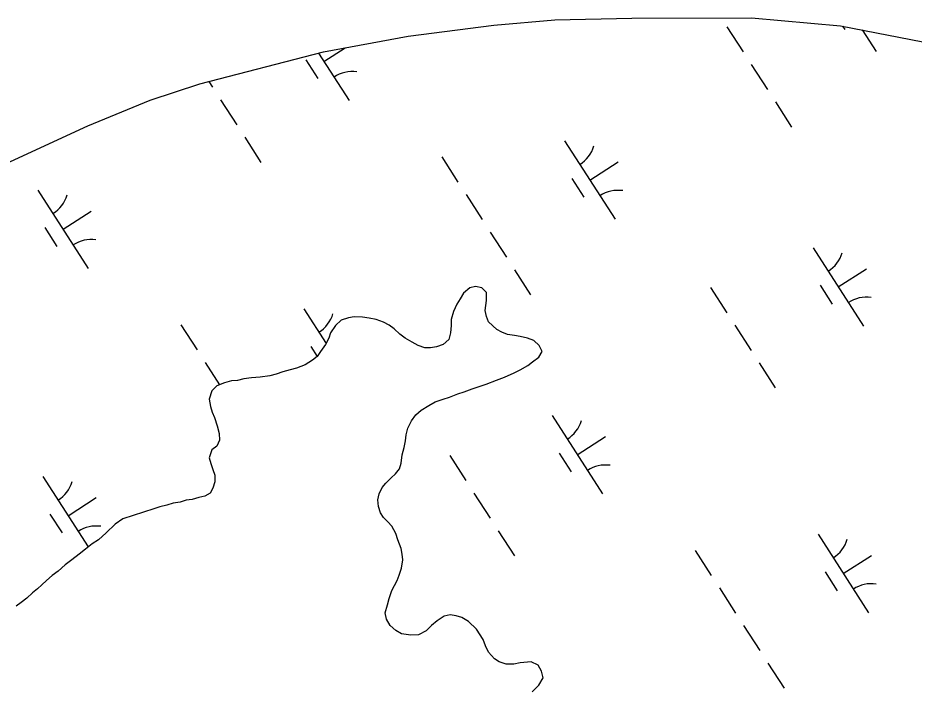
# Model space of a CAD drawing. Extents: x 3937982 to 3958556, y 219448 to 241894.
# Drawn here: x 3946698.6 to 3947179, y 230421.6 to 230782.2 of the extents above; entities that cross this region are included whole.
import ezdxf

# ---------------------------------------------------------------- set-up
doc = ezdxf.new("R2010")
doc.units = 0
for name, color, linetype in [('V-GRID-MAJR', 7, 'Continuous'), ('V-TOPO-SHOR', 7, 'Continuous'), ('V-WETL-SWMP', 7, 'Continuous')]:
    doc.layers.add(name, color=color, linetype=linetype)

msp = doc.modelspace()

# ---------------------------------------------------------------- linework, layer by layer
at = {"layer": 'V-GRID-MAJR'}
msp.add_spline([(3944087.88, 230278.368), (3946078.329, 230314.506), (3951399.696, 230411.652), (3955204.154, 230481.575)], degree=3, dxfattribs=at)
at = {"layer": 'V-TOPO-SHOR'}
for p, q in [((3946986.447, 230781.152), (3947027.69, 230782.036)), ((3947027.69, 230782.036), (3947091.78, 230782.218)), ((3947091.78, 230782.218), (3947139.6, 230778.041)), ((3946907.76, 230772.431), (3946953.614, 230778.256)), ((3946953.614, 230778.256), (3946986.447, 230781.152)), ((3947139.6, 230778.041), (3947201.951, 230765.854)), ((3946862.398, 230764.048), (3946907.76, 230772.431)), ((3946796.15, 230746.83), (3946862.398, 230764.048)), ((3946769.435, 230738.169), (3946796.15, 230746.83)), ((3946736.015, 230724.313), (3946769.435, 230738.169)), ((3946681.268, 230699.055), (3946736.015, 230724.313))]:
    msp.add_line(p, q, dxfattribs=at)
for points in [[(3946906.294, 230555.397), (3946906.781, 230558.52), (3946907.525, 230562.168), (3946909.565, 230566.087), (3946911.873, 230569.231), (3946914.705, 230571.859), (3946918.842, 230574.24), (3946922.199, 230576.354), (3946926.604, 230577.7), (3946929.973, 230578.773), (3946934.372, 230580.636), (3946937.743, 230581.712), (3946942.144, 230583.315), (3946946.289, 230584.657), (3946949.658, 230585.732), (3946955.096, 230587.866), (3946959.499, 230589.469), (3946964.674, 230591.861), (3946967.779, 230593.453), (3946971.914, 230595.835), (3946974.494, 230597.68), (3946977.847, 230600.314), (3946979.637, 230603.191), (3946978.044, 230606.556), (3946975.158, 230609.124), (3946971.766, 230610.39), (3946967.857, 230611.391), (3946964.732, 230611.879), (3946961.086, 230612.362), (3946957.955, 230613.63), (3946955.339, 230615.164), (3946950.879, 230619.276), (3946949.81, 230622.127), (3946948.999, 230625.238), (3946949.724, 230630.704), (3946949.683, 230634.863), (3946947.315, 230637.438), (3946943.93, 230638.183), (3946940.817, 230637.372), (3946937.469, 230634.478), (3946935.677, 230631.601), (3946933.887, 230628.723), (3946932.107, 230624.806), (3946930.851, 230620.374), (3946930.882, 230617.255), (3946930.403, 230613.351), (3946929.66, 230609.704), (3946926.567, 230607.074), (3946922.94, 230605.737), (3946919.827, 230605.186), (3946916.708, 230605.153), (3946913.056, 230606.417), (3946909.919, 230608.204), (3946906.255, 230610.506), (3946903.376, 230612.559), (3946900.228, 230615.385), (3946897.606, 230617.439), (3946894.473, 230618.967), (3946890.557, 230620.486), (3946886.91, 230621.23), (3946883.266, 230621.711), (3946878.845, 230621.928), (3946875.732, 230621.375), (3946871.844, 230620.038), (3946868.754, 230617.146), (3946866.194, 230613.22), (3946865.184, 230610.351), (3946863.399, 230606.953), (3946860.836, 230603.287), (3946859.042, 230600.672), (3946856.464, 230598.565), (3946852.589, 230596.187), (3946847.93, 230594.319), (3946844.559, 230593.506), (3946840.67, 230592.427), (3946837.045, 230591.089), (3946833.674, 230590.276), (3946828.482, 230589.443), (3946823.807, 230589.136), (3946819.651, 230588.574), (3946816.28, 230587.759), (3946813.165, 230587.468), (3946809.276, 230586.389), (3946805.133, 230584.788), (3946802.561, 230582.162), (3946801.045, 230577.726), (3946801.864, 230573.837), (3946802.675, 230570.724), (3946804.004, 230567.879), (3946805.348, 230563.472), (3946806.431, 230559.325), (3946806.728, 230555.69), (3946805.201, 230552.554), (3946802.62, 230550.449), (3946801.105, 230546.273), (3946801.916, 230543.162), (3946802.987, 230540.053), (3946804.058, 230536.944), (3946804.095, 230533.305), (3946803.089, 230529.916), (3946801.555, 230527.3)], [(3946974.206, 230420.647), (3946977.808, 230424.323), (3946980.108, 230428.247), (3946979.293, 230431.878), (3946977.441, 230434.979), (3946973.784, 230436.76), (3946967.81, 230436.181), (3946964.437, 230435.626), (3946960.277, 230435.585), (3946956.626, 230436.846), (3946954.01, 230438.38), (3946950.854, 230441.987), (3946949.261, 230445.352), (3946947.926, 230448.716), (3946944.489, 230454.402), (3946940.029, 230458.514), (3946936.629, 230460.56), (3946933.5, 230461.568), (3946930.374, 230462.057), (3946927.003, 230461.242), (3946923.389, 230458.866), (3946920.294, 230456.237), (3946917.466, 230453.347), (3946913.327, 230451.225), (3946909.167, 230451.184), (3946904.221, 230451.913), (3946901.084, 230453.701), (3946898.198, 230456.272), (3946896.085, 230459.63), (3946895.532, 230463.003), (3946896.785, 230467.435), (3946897.531, 230470.823), (3946899.048, 230474.996), (3946901.854, 230480.485), (3946902.864, 230483.354), (3946904.125, 230487.008), (3946904.86, 230491.434), (3946904.569, 230494.551), (3946904.019, 230497.664), (3946902.153, 230502.325), (3946901.078, 230505.694), (3946898.96, 230509.571), (3946896.857, 230511.889), (3946894.493, 230514.203), (3946892.906, 230516.788), (3946891.833, 230520.157), (3946891.536, 230523.792), (3946892.284, 230526.919), (3946893.809, 230530.315), (3946895.865, 230532.674), (3946898.696, 230535.564), (3946901.014, 230537.665), (3946903.066, 230540.287), (3946904.076, 230543.416), (3946904.549, 230547.84), (3946905.55, 230551.749), (3946906.294, 230555.397)], [(3946801.555, 230527.3), (3946798.712, 230525.713), (3946795.602, 230524.9), (3946791.972, 230523.825), (3946788.855, 230523.532), (3946785.489, 230522.459), (3946781.853, 230521.904), (3946778.484, 230520.829), (3946774.593, 230520.009), (3946771.486, 230518.938), (3946754.904, 230513.571)], [(3946754.904, 230513.571), (3946750.773, 230510.671), (3946745.882, 230505.942), (3946741.76, 230502.259), (3946738.403, 230500.146), (3946734.79, 230497.25), (3946731.44, 230494.616), (3946727.571, 230491.458), (3946723.958, 230488.822), (3946720.094, 230485.404), (3946716.997, 230483.033), (3946713.907, 230480.401), (3946711.33, 230478.036), (3946709.012, 230475.932), (3946706.434, 230473.827), (3946703.343, 230470.935), (3946700.249, 230468.566), (3946697.666, 230466.72)]]:
    msp.add_lwpolyline(points, dxfattribs=at)
at = {"layer": 'V-WETL-SWMP'}
for p, q in [((3946986.447, 230781.151), (3947027.69, 230782.035)), ((3947027.69, 230782.035), (3947091.78, 230782.217)), ((3947091.78, 230782.217), (3947139.6, 230778.04)), ((3946907.76, 230772.43), (3946953.614, 230778.255)), ((3946953.614, 230778.255), (3946986.447, 230781.151)), ((3947078.655, 230777.48), (3947087.315, 230764.026)), ((3947139.6, 230778.04), (3947201.951, 230765.853)), ((3947140.648, 230777.835), (3947141.821, 230776.013)), ((3946862.398, 230764.047), (3946907.76, 230772.43)), ((3947151.144, 230775.784), (3947158.592, 230764.212)), ((3946796.15, 230746.829), (3946862.398, 230764.047)), ((3946859.754, 230763.36), (3946876.159, 230737.873)), ((3946862.628, 230758.895), (3946873.949, 230766.182)), ((3946852.893, 230759.764), (3946859.388, 230749.673)), ((3947091.645, 230757.299), (3947100.305, 230743.845)), ((3946769.435, 230738.168), (3946796.15, 230746.829)), ((3946800.952, 230748.077), (3946802.891, 230745.065)), ((3946736.015, 230724.312), (3946769.435, 230738.168)), ((3946807.221, 230738.338), (3946815.881, 230724.885)), ((3947104.635, 230737.118), (3947113.295, 230723.665)), ((3946681.268, 230699.054), (3946736.015, 230724.312)), ((3946820.211, 230718.158), (3946828.87, 230704.704)), ((3946991.663, 230716.226), (3947018.725, 230674.183)), ((3946925.798, 230707.631), (3946934.458, 230694.177)), ((3947005.194, 230695.204), (3947020.329, 230704.947)), ((3946995.459, 230696.074), (3947001.954, 230685.983)), ((3946709.23, 230689.887), (3946736.292, 230647.843)), ((3946938.788, 230687.45), (3946947.448, 230673.996)), ((3946722.761, 230668.865), (3946737.896, 230678.607)), ((3946713.026, 230669.734), (3946719.52, 230659.644)), ((3946951.777, 230667.27), (3946960.437, 230653.816)), ((3947124.792, 230658.927), (3947151.854, 230616.884)), ((3947138.323, 230637.906), (3947153.459, 230647.648)), ((3946964.767, 230647.089), (3946973.427, 230633.635)), ((3946943.929, 230638.184), (3946940.818, 230637.372)), ((3946947.316, 230637.438), (3946943.929, 230638.184)), ((3947128.588, 230638.775), (3947135.083, 230628.685)), ((3946937.468, 230634.479), (3946935.677, 230631.601)), ((3946940.818, 230637.372), (3946937.468, 230634.479)), ((3946949.682, 230634.863), (3946947.316, 230637.438)), ((3946949.724, 230630.704), (3946949.682, 230634.863)), ((3947069.926, 230637.53), (3947078.586, 230624.077)), ((3946933.886, 230628.724), (3946932.106, 230624.806)), ((3946935.677, 230631.601), (3946933.886, 230628.724)), ((3946948.999, 230625.237), (3946949.724, 230630.704)), ((3946851.795, 230626.196), (3946863.751, 230607.623)), ((3946932.106, 230624.806), (3946930.851, 230620.374)), ((3946949.81, 230622.126), (3946948.999, 230625.237)), ((3946871.845, 230620.037), (3946868.755, 230617.146)), ((3946875.731, 230621.376), (3946871.845, 230620.037)), ((3946878.845, 230621.928), (3946875.731, 230621.376)), ((3946883.266, 230621.712), (3946878.845, 230621.928)), ((3946886.91, 230621.229), (3946883.266, 230621.712)), ((3946890.557, 230620.486), (3946886.91, 230621.229)), ((3946894.472, 230618.966), (3946890.557, 230620.486)), ((3946897.607, 230617.438), (3946894.472, 230618.966)), ((3946930.851, 230620.374), (3946930.883, 230617.255)), ((3946950.879, 230619.277), (3946949.81, 230622.126)), ((3946955.34, 230615.163), (3946950.879, 230619.277)), ((3946785.93, 230617.602), (3946794.59, 230604.148)), ((3946868.755, 230617.146), (3946866.195, 230613.221)), ((3946900.227, 230615.385), (3946897.607, 230617.438)), ((3946903.375, 230612.558), (3946900.227, 230615.385)), ((3946930.883, 230617.255), (3946930.403, 230613.351)), ((3946957.955, 230613.63), (3946955.34, 230615.163)), ((3947082.916, 230617.35), (3947091.576, 230603.896)), ((3946865.184, 230610.351), (3946863.399, 230606.954)), ((3946866.195, 230613.221), (3946865.184, 230610.351)), ((3946906.256, 230610.507), (3946903.375, 230612.558)), ((3946909.918, 230608.205), (3946906.256, 230610.507)), ((3946929.66, 230609.704), (3946926.567, 230607.073)), ((3946930.403, 230613.351), (3946929.66, 230609.704)), ((3946961.087, 230612.362), (3946957.955, 230613.63)), ((3946964.732, 230611.879), (3946961.087, 230612.362)), ((3946967.856, 230611.391), (3946964.732, 230611.879)), ((3946971.766, 230610.39), (3946967.856, 230611.391)), ((3946975.158, 230609.125), (3946971.766, 230610.39)), ((3946978.043, 230606.555), (3946975.158, 230609.125)), ((3946855.591, 230606.044), (3946859.047, 230600.676)), ((3946863.399, 230606.954), (3946860.836, 230603.288)), ((3946913.056, 230606.417), (3946909.918, 230608.205)), ((3946916.708, 230605.154), (3946913.056, 230606.417)), ((3946919.827, 230605.185), (3946916.708, 230605.154)), ((3946922.941, 230605.737), (3946919.827, 230605.185)), ((3946926.567, 230607.073), (3946922.941, 230605.737)), ((3946979.637, 230603.191), (3946978.043, 230606.555)), ((3946859.043, 230600.671), (3946856.465, 230598.565)), ((3946860.836, 230603.288), (3946859.043, 230600.671)), ((3946974.494, 230597.68), (3946977.847, 230600.314)), ((3946977.847, 230600.314), (3946979.637, 230603.191)), ((3946798.92, 230597.421), (3946806.67, 230585.382)), ((3946852.59, 230596.186), (3946847.929, 230594.319)), ((3946856.465, 230598.565), (3946852.59, 230596.186)), ((3946967.778, 230593.453), (3946971.913, 230595.834)), ((3946971.913, 230595.834), (3946974.494, 230597.68)), ((3947095.906, 230597.169), (3947104.566, 230583.715)), ((3946833.673, 230590.276), (3946828.482, 230589.443)), ((3946837.044, 230591.09), (3946833.673, 230590.276)), ((3946840.67, 230592.426), (3946837.044, 230591.09)), ((3946844.558, 230593.505), (3946840.67, 230592.426)), ((3946847.929, 230594.319), (3946844.558, 230593.505)), ((3946959.499, 230589.47), (3946964.674, 230591.862)), ((3946964.674, 230591.862), (3946967.778, 230593.453)), ((3946809.276, 230586.389), (3946805.133, 230584.788)), ((3946813.165, 230587.468), (3946809.276, 230586.389)), ((3946816.281, 230587.76), (3946813.165, 230587.468)), ((3946819.652, 230588.574), (3946816.281, 230587.76)), ((3946823.806, 230589.136), (3946819.652, 230588.574)), ((3946828.482, 230589.443), (3946823.806, 230589.136)), ((3946946.29, 230584.657), (3946949.659, 230585.731)), ((3946949.659, 230585.731), (3946955.096, 230587.865)), ((3946955.096, 230587.865), (3946959.499, 230589.47)), ((3946802.56, 230582.162), (3946801.045, 230577.727)), ((3946805.133, 230584.788), (3946802.56, 230582.162)), ((3946929.973, 230578.773), (3946934.373, 230580.637)), ((3946934.373, 230580.637), (3946937.742, 230581.711)), ((3946937.742, 230581.711), (3946942.145, 230583.315)), ((3946942.145, 230583.315), (3946946.29, 230584.657)), ((3946801.045, 230577.727), (3946801.865, 230573.836)), ((3946918.841, 230574.241), (3946922.199, 230576.354)), ((3946922.199, 230576.354), (3946926.604, 230577.699)), ((3946926.604, 230577.699), (3946929.973, 230578.773)), ((3946801.865, 230573.836), (3946802.676, 230570.725)), ((3946802.676, 230570.725), (3946804.005, 230567.879)), ((3946911.872, 230569.231), (3946914.705, 230571.859)), ((3946914.705, 230571.859), (3946918.841, 230574.241)), ((3946804.005, 230567.879), (3946805.349, 230563.473)), ((3946907.525, 230562.168), (3946909.565, 230566.088)), ((3946909.565, 230566.088), (3946911.872, 230569.231)), ((3946984.925, 230568.898), (3947011.987, 230526.855)), ((3946805.349, 230563.473), (3946806.431, 230559.325)), ((3946906.782, 230558.521), (3946907.525, 230562.168)), ((3946806.431, 230559.325), (3946806.728, 230555.689)), ((3946906.293, 230555.397), (3946906.782, 230558.521)), ((3946998.456, 230547.876), (3947013.591, 230557.619)), ((3946805.2, 230552.554), (3946802.621, 230550.448)), ((3946806.728, 230555.689), (3946805.2, 230552.554)), ((3946904.55, 230547.84), (3946905.551, 230551.75)), ((3946905.551, 230551.75), (3946906.293, 230555.397)), ((3946802.621, 230550.448), (3946801.104, 230546.273)), ((3946904.075, 230543.416), (3946904.55, 230547.84)), ((3946930.059, 230547.501), (3946938.719, 230534.047)), ((3946988.721, 230548.746), (3946995.216, 230538.655)), ((3946801.104, 230546.273), (3946801.915, 230543.162)), ((3946801.915, 230543.162), (3946802.986, 230540.054)), ((3946903.067, 230540.287), (3946904.075, 230543.416)), ((3946802.986, 230540.054), (3946804.058, 230536.945)), ((3946804.058, 230536.945), (3946804.095, 230533.306)), ((3946898.696, 230535.563), (3946901.014, 230537.666)), ((3946901.014, 230537.666), (3946903.067, 230540.287)), ((3946711.928, 230536.167), (3946736.233, 230498.407)), ((3946804.095, 230533.306), (3946803.089, 230529.916)), ((3946893.81, 230530.315), (3946895.865, 230532.675)), ((3946895.865, 230532.675), (3946898.696, 230535.563)), ((3946801.556, 230527.301), (3946798.712, 230525.713)), ((3946803.089, 230529.916), (3946801.556, 230527.301)), ((3946892.284, 230526.92), (3946893.81, 230530.315)), ((3946943.048, 230527.32), (3946951.708, 230513.866)), ((3946725.459, 230515.145), (3946740.595, 230524.888)), ((3946785.488, 230522.459), (3946781.854, 230521.903)), ((3946788.856, 230523.533), (3946785.488, 230522.459)), ((3946791.973, 230523.825), (3946788.856, 230523.533)), ((3946795.601, 230524.901), (3946791.973, 230523.825)), ((3946798.712, 230525.713), (3946795.601, 230524.901)), ((3946891.536, 230523.793), (3946892.284, 230526.92)), ((3946891.833, 230520.156), (3946891.536, 230523.793)), ((3946771.486, 230518.938), (3946754.903, 230513.571)), ((3946774.594, 230520.009), (3946771.486, 230518.938)), ((3946778.485, 230520.829), (3946774.594, 230520.009)), ((3946781.854, 230521.903), (3946778.485, 230520.829)), ((3946892.907, 230516.788), (3946891.833, 230520.156)), ((3946715.724, 230516.015), (3946722.219, 230505.924)), ((3946754.903, 230513.571), (3946750.773, 230510.67)), ((3946894.493, 230514.204), (3946892.907, 230516.788)), ((3946896.856, 230511.889), (3946894.493, 230514.204)), ((3946750.773, 230510.67), (3946745.882, 230505.941)), ((3946898.959, 230509.57), (3946896.856, 230511.889)), ((3946901.078, 230505.693), (3946898.959, 230509.57)), ((3946745.882, 230505.941), (3946741.76, 230502.26)), ((3946902.152, 230502.324), (3946901.078, 230505.693)), ((3946956.038, 230507.139), (3946964.698, 230493.686)), ((3947127.491, 230505.208), (3947154.553, 230463.165)), ((3946738.402, 230500.146), (3946734.791, 230497.25)), ((3946741.76, 230502.26), (3946738.402, 230500.146)), ((3946904.018, 230497.664), (3946902.152, 230502.324)), ((3946731.439, 230494.617), (3946727.571, 230491.458)), ((3946734.791, 230497.25), (3946731.439, 230494.617)), ((3946904.57, 230494.55), (3946904.018, 230497.664)), ((3946904.861, 230491.433), (3946904.57, 230494.55)), ((3947061.626, 230496.613), (3947070.285, 230483.159)), ((3947141.022, 230484.186), (3947156.157, 230493.929)), ((3946723.959, 230488.822), (3946720.094, 230485.404)), ((3946727.571, 230491.458), (3946723.959, 230488.822)), ((3946904.126, 230487.007), (3946904.861, 230491.433)), ((3946720.094, 230485.404), (3946716.998, 230483.033)), ((3946902.863, 230483.354), (3946904.126, 230487.007)), ((3947131.287, 230485.055), (3947137.781, 230474.965)), ((3946713.906, 230480.402), (3946711.33, 230478.036)), ((3946716.998, 230483.033), (3946713.906, 230480.402)), ((3946899.049, 230474.997), (3946901.853, 230480.485)), ((3946901.853, 230480.485), (3946902.863, 230483.354)), ((3946709.012, 230475.933), (3946706.433, 230473.827)), ((3946711.33, 230478.036), (3946709.012, 230475.933)), ((3946897.531, 230470.823), (3946899.049, 230474.997)), ((3947074.615, 230476.432), (3947083.275, 230462.978)), ((3946703.343, 230470.936), (3946700.248, 230468.566)), ((3946706.433, 230473.827), (3946703.343, 230470.936)), ((3946896.786, 230467.436), (3946897.531, 230470.823)), ((3946700.248, 230468.566), (3946697.667, 230466.72)), ((3946895.531, 230463.004), (3946896.786, 230467.436)), ((3946896.085, 230459.63), (3946895.531, 230463.004)), ((3946927.003, 230461.243), (3946923.388, 230458.866)), ((3946930.374, 230462.057), (3946927.003, 230461.243)), ((3946933.499, 230461.568), (3946930.374, 230462.057)), ((3946936.628, 230460.56), (3946933.499, 230461.568)), ((3946940.029, 230458.515), (3946936.628, 230460.56)), ((3946898.198, 230456.272), (3946896.085, 230459.63)), ((3946901.084, 230453.701), (3946898.198, 230456.272)), ((3946920.295, 230456.236), (3946917.465, 230453.347)), ((3946923.388, 230458.866), (3946920.295, 230456.236)), ((3946944.489, 230454.401), (3946940.029, 230458.515)), ((3947087.605, 230456.251), (3947096.265, 230442.797)), ((3946904.222, 230451.914), (3946901.084, 230453.701)), ((3946909.168, 230451.184), (3946904.222, 230451.914)), ((3946913.327, 230451.226), (3946909.168, 230451.184)), ((3946917.465, 230453.347), (3946913.327, 230451.226)), ((3946947.926, 230448.717), (3946944.489, 230454.401)), ((3946949.26, 230445.351), (3946947.926, 230448.717)), ((3946950.854, 230441.987), (3946949.26, 230445.351)), ((3946954.01, 230438.38), (3946950.854, 230441.987)), ((3946956.625, 230436.847), (3946954.01, 230438.38)), ((3946960.277, 230435.584), (3946956.625, 230436.847)), ((3946967.81, 230436.18), (3946964.436, 230435.626)), ((3946973.783, 230436.76), (3946967.81, 230436.18)), ((3946977.441, 230434.978), (3946973.783, 230436.76)), ((3947100.595, 230436.071), (3947109.255, 230422.617)), ((3946964.436, 230435.626), (3946960.277, 230435.584)), ((3946979.292, 230431.877), (3946977.441, 230434.978)), ((3946980.108, 230428.246), (3946979.292, 230431.877)), ((3946977.808, 230424.323), (3946980.108, 230428.246)), ((3946974.206, 230420.647), (3946977.808, 230424.323))]:
    msp.add_line(p, q, dxfattribs=at)
for centre, start, end in [((3946877.778, 230735.797), 81.99668, 123.54034), ((3946990.443, 230718.559), 301.99668, 343.54034), ((3946708.01, 230692.219), 301.99668, 343.54034), ((3947020.343, 230672.107), 81.99668, 123.54034), ((3946737.91, 230645.768), 81.99668, 123.54034), ((3947123.573, 230661.26), 301.99668, 343.54034), ((3947153.473, 230614.808), 81.99668, 123.54034), ((3946850.576, 230628.529), 301.99668, 343.54034), ((3946983.705, 230571.231), 301.99668, 343.54034), ((3947013.605, 230524.779), 81.99668, 123.54034), ((3946710.709, 230538.5), 301.99668, 343.54034), ((3946740.609, 230492.048), 81.99668, 123.54034), ((3947126.271, 230507.541), 301.99668, 343.54034), ((3947156.171, 230461.089), 81.99668, 123.54034)]:
    msp.add_arc(centre, 17.623, start, end, dxfattribs=at)

doc.saveas('drawing.dxf')
